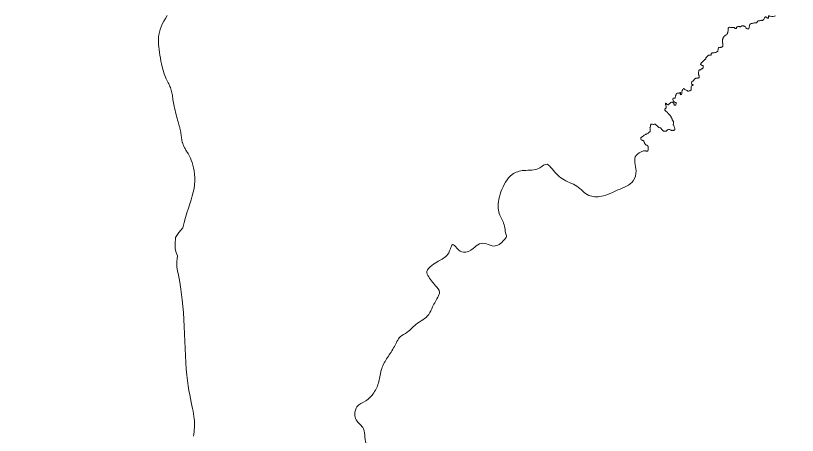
# Model space of a CAD drawing. Extents: x -1643653 to 4543381, y 1624270 to 13878484.
# Drawn here: x 604888 to 606613, y 8910238 to 8911165 of the extents above; entities that cross this region are included whole.
import ezdxf

# ---------------------------------------------------------------- set-up
doc = ezdxf.new("R2010")
doc.units = 0
doc.header["$LTSCALE"] = 200
doc.layers.add('1', color=7, linetype='Continuous', lineweight=13)
doc.layers.add('6', color=7, linetype='Continuous', lineweight=13)

msp = doc.modelspace()

# ---------------------------------------------------------------- linework, layer by layer
at = {"layer": '1', "lineweight": 25}
msp.add_spline([(814781, 9009175.5), (814787.2, 9009173.4), (814796.9, 9009173.4), (814799.4, 9009172.4), (814805.1, 9009174.5), (814805.6, 9009176.5), (814811.7, 9009179.5), (814811.7, 9009179.5), (814801.5, 9009181), (814790.7, 9009181.5), (814784.1, 9009183.1), (814777.4, 9009185.1), (814778.4, 9009175.5)], degree=3, dxfattribs=at)
at = {"layer": '6'}
for points in [[(605253.1, 8910905.3), (605252.9, 8910906.7), (605252.6, 8910908.2), (605252.3, 8910909.6), (605252, 8910911.1), (605251.7, 8910912.7), (605251.3, 8910914.2), (605251, 8910915.9), (605250.5, 8910917.7), (605250, 8910919.6), (605249.4, 8910921.8), (605248.7, 8910924.3), (605247.9, 8910927.2), (605247, 8910930.4), (605245.9, 8910934.1), (605244.8, 8910938.1), (605243.6, 8910942.3), (605242.4, 8910946.8), (605241.2, 8910951.3), (605240.1, 8910955.9), (605239, 8910960.3), (605238.1, 8910964.6), (605237.3, 8910968.7), (605236.7, 8910972.4), (605236.1, 8910976), (605235.6, 8910979.4), (605235.2, 8910982.6), (605234.7, 8910985.8), (605234.3, 8910988.8), (605233.7, 8910991.7), (605233.1, 8910994.6), (605232.4, 8910997.4), (605231.6, 8911000.2), (605230.8, 8911003), (605229.8, 8911005.8), (605228.7, 8911008.5), (605227.6, 8911011.2), (605226.3, 8911013.9), (605225, 8911016.6), (605223.6, 8911019.3), (605222.2, 8911022.2), (605220.7, 8911025.3), (605219.1, 8911028.6), (605217.6, 8911032.4), (605216.1, 8911036.5), (605214.6, 8911041.2), (605213.1, 8911046.4), (605211.6, 8911052), (605210.3, 8911058.1), (605209, 8911064.3), (605207.8, 8911070.7), (605206.7, 8911077.2), (605205.7, 8911083.5), (605204.8, 8911089.6), (605204.2, 8911095.5), (605203.7, 8911101.1), (605203.4, 8911106.5), (605203.4, 8911111.9), (605203.8, 8911117.2), (605204.5, 8911122.6), (605205.7, 8911128.1), (605207.3, 8911133.9), (605209.4, 8911139.8), (605212.1, 8911146), (605215.2, 8911152.3), (605218.9, 8911158.7), (605223, 8911165.1)], [(606523.3, 8911148.5), (606522.7, 8911148.7), (606521.7, 8911148.7), (606520.5, 8911148.8), (606519.2, 8911148.8), (606517.7, 8911148.5), (606516.5, 8911148.2), (606515.2, 8911147.9), (606513.8, 8911147.5), (606512.5, 8911147.3), (606510.9, 8911147.1), (606509.9, 8911146.5), (606508.9, 8911146)], [(606546.4, 8911159.8), (606543.8, 8911162.4), (606542.8, 8911162.4), (606541.9, 8911161.8), (606541.2, 8911160.9), (606540.7, 8911159.7), (606540.1, 8911158.3), (606539.5, 8911157.1), (606538.9, 8911156.1), (606538.3, 8911155.1), (606537.3, 8911154.6), (606536.2, 8911154.3), (606535.1, 8911154.3), (606533.9, 8911154.5), (606532.7, 8911154.2), (606531.5, 8911153.9), (606530.6, 8911153.4), (606529.6, 8911152.9), (606528.4, 8911153), (606526.9, 8911153.1), (606525.7, 8911153.1), (606524.9, 8911152.1), (606524.6, 8911151.1), (606524.2, 8911150), (606523.3, 8911148.5)], [(606565.2, 8911164.3), (606562.9, 8911163.6), (606560, 8911163.1), (606557, 8911163.1), (606553.2, 8911163.7), (606551.7, 8911163.8), (606550.6, 8911164.1), (606549.5, 8911164.1), (606549.3, 8911163), (606549.5, 8911161.9), (606549.8, 8911160.5), (606549.8, 8911159.5), (606548.8, 8911159), (606547.4, 8911159.4), (606546.4, 8911159.8)], [(606478.6, 8911137.2), (606477.8, 8911136.5), (606476.1, 8911136.5), (606475.1, 8911136.8), (606474.5, 8911137.8), (606473.7, 8911138.5), (606472.7, 8911138.6), (606471.6, 8911138.6), (606470.5, 8911138.6), (606469.2, 8911138.5), (606468, 8911138.5), (606466.6, 8911138.5), (606465.3, 8911138.7), (606464.4, 8911139.4), (606463.2, 8911139.2), (606462.2, 8911138.7), (606461.1, 8911137.9), (606460.5, 8911136.9), (606460.3, 8911135.8), (606460.2, 8911134.3), (606460.2, 8911133.3), (606460.2, 8911132.3), (606460.2, 8911130.9), (606460, 8911129.1), (606459.7, 8911127.6), (606459.3, 8911126.6), (606458.8, 8911125.3), (606458.3, 8911124.3), (606457.3, 8911123.3), (606456.2, 8911122.4), (606455, 8911121.5), (606454.1, 8911120.8), (606453, 8911120), (606452.1, 8911119.6), (606451.2, 8911118.8), (606450.6, 8911117.9), (606449.6, 8911116.1), (606449.4, 8911115.1), (606448.8, 8911114), (606448.5, 8911112.9), (606448.2, 8911111.8), (606448, 8911110.6), (606448, 8911109.3), (606448, 8911108.2), (606448.1, 8911107.1), (606448.3, 8911106.1), (606448.3, 8911105), (606448.6, 8911103.6), (606448.8, 8911102.4), (606448.9, 8911101.3), (606449, 8911100.2), (606448.8, 8911098.2), (606448.5, 8911097.1), (606448.1, 8911096.2), (606447.3, 8911095.5), (606446.3, 8911095), (606445, 8911094.6), (606443.6, 8911094.6), (606442.6, 8911094.8), (606441.5, 8911094.7), (606440.2, 8911094.2), (606439.2, 8911093.5), (606438.7, 8911092), (606438.8, 8911090.9), (606437.7, 8911086.4)], [(606508.9, 8911146), (606508.1, 8911144.9), (606507.6, 8911143.8), (606507.5, 8911142.6), (606507.3, 8911141.4), (606507, 8911140), (606506.6, 8911138.6), (606506.5, 8911137.4), (606506.1, 8911136.5), (606505.4, 8911135.7), (606504.3, 8911135.2), (606503.2, 8911135.2), (606502.1, 8911135.5), (606501.2, 8911136.2), (606500.5, 8911137.1), (606499.8, 8911138), (606499.2, 8911138.8), (606498.4, 8911139.7), (606497.5, 8911140.6), (606496.6, 8911141.2), (606495.4, 8911141.8), (606494.2, 8911142), (606493.2, 8911142.4), (606492, 8911142.4), (606490.8, 8911142.2), (606489.6, 8911141.5), (606488.7, 8911140.8), (606487.7, 8911140.3), (606486.6, 8911140.3), (606485.3, 8911140.4), (606484.1, 8911140.4), (606482.9, 8911140.6), (606481.9, 8911140.4), (606480.5, 8911139.9), (606479.6, 8911139.4), (606479.1, 8911138.4), (606478.6, 8911137.2)], [(606437.7, 8911086.4), (606436.7, 8911085.7), (606435.7, 8911085.1), (606434.8, 8911084.3), (606433.9, 8911083.7), (606432.6, 8911083.1), (606431.2, 8911083), (606429.6, 8911082.8), (606428.4, 8911082.8), (606427, 8911082.7), (606425.5, 8911082.4), (606424.5, 8911082.1), (606423.5, 8911081.4), (606423.2, 8911080.4), (606423.1, 8911079.4), (606422.8, 8911078.2), (606422.1, 8911077.2), (606419.9, 8911077.3), (606417.2, 8911077.7), (606411.5, 8911071.7), (606411.2, 8911070.5), (606411.4, 8911069.6), (606410.7, 8911068.7), (606409.7, 8911068.2), (606408.6, 8911067.8), (606408.5, 8911066.7), (606406.7, 8911065.4)], [(606406.7, 8911065.4), (606400.1, 8911059.2), (606399.5, 8911057.2), (606401.8, 8911055), (606403.3, 8911054.8), (606404.4, 8911054.7), (606405.1, 8911053.8), (606405.4, 8911052.8), (606405.7, 8911051.6), (606405.6, 8911050.5), (606405.4, 8911049.3), (606404.8, 8911048.4), (606404, 8911047.8), (606403.2, 8911047.2), (606402, 8911046.9), (606400.9, 8911046.2), (606400.1, 8911045.6), (606399.2, 8911044.9), (606398.2, 8911045.1), (606397.2, 8911045.3), (606396.2, 8911044.6), (606395.7, 8911043.7), (606395.6, 8911042.5), (606395.5, 8911041.2), (606395.2, 8911039.7), (606395, 8911038.4), (606395, 8911036.9), (606394.9, 8911035.7), (606394.9, 8911034.7), (606395.6, 8911033.7), (606396.1, 8911032.9), (606396.5, 8911031.8), (606396.5, 8911030.7), (606396.5, 8911029.3), (606396.2, 8911028.2), (606395.5, 8911027.3), (606394.5, 8911027.1), (606393.4, 8911026.9), (606391.9, 8911026.7), (606390.8, 8911026.6), (606389.3, 8911026.3), (606388.2, 8911026), (606387.2, 8911025.3), (606386, 8911024.6), (606385.3, 8911023.6), (606384.6, 8911022.6), (606384, 8911021.7), (606383.1, 8911020.5), (606382.2, 8911019.8), (606381.2, 8911019.2), (606380.4, 8911018.4), (606379.8, 8911017.3), (606379.6, 8911015.9), (606379.7, 8911014.8), (606380.4, 8911013.5), (606381.4, 8911012.9), (606382.6, 8911012.8), (606383.2, 8911011.9), (606382.6, 8911011.1), (606381.8, 8911010.5), (606380.7, 8911010.1), (606379.8, 8911009.4), (606379, 8911008.5), (606378.7, 8911007.3), (606378.6, 8911006.1)], [(606362.9, 8911004), (606362.1, 8911003.6), (606361.2, 8911002.6), (606360, 8911001.3), (606359.6, 8911000.4), (606359.2, 8910999.4), (606358.7, 8910998.4), (606358.5, 8910997.2), (606358.3, 8910997.1), (606358.2, 8910994.1), (606358.2, 8910993.1), (606358.2, 8910992.1), (606357.6, 8910990.9), (606356.7, 8910990.4), (606355.6, 8910990.1), (606355, 8910991), (606354.8, 8910992), (606355.1, 8910993.1), (606355.2, 8910994.1), (606354.4, 8910994.9), (606353.3, 8910994.4), (606352.4, 8910993.8), (606351.6, 8910993.3)], [(606378.6, 8911006.1), (606378.8, 8911005.1), (606378.9, 8911004), (606378.9, 8911002.7), (606378.9, 8911001.7), (606378.6, 8911000.7), (606377.8, 8910999.9), (606376.9, 8910999.2), (606375.8, 8910998.8), (606374.6, 8910998.6), (606373.3, 8910998.2), (606371.7, 8910998.3), (606370.7, 8910998.6), (606369.8, 8910999.2), (606368.9, 8911000.1), (606367.9, 8911000.5), (606366.2, 8911000.7), (606365.2, 8911001.4), (606364.5, 8911002.1), (606363.9, 8911003), (606362.8, 8911004)], [(606344.2, 8910987.3), (606343.6, 8910982.9), (606342.5, 8910982.4), (606341.4, 8910982.5), (606341.1, 8910982.7), (606339.8, 8910982.6), (606338.8, 8910982.2), (606338.6, 8910981), (606338.6, 8910979.6)], [(606338.6, 8910979.6), (606339.9, 8910976.1), (606340.4, 8910975.1), (606341.2, 8910974.3), (606342.1, 8910973.8), (606343.8, 8910973.1), (606344.7, 8910972.6), (606345.6, 8910972), (606345.7, 8910970.9), (606345.7, 8910969.8), (606345.4, 8910968.8), (606344.9, 8910967.8)], [(606346.5, 8910992.8), (606346.4, 8910992.2), (606346, 8910991.2), (606345.3, 8910990.2), (606344.8, 8910989.3), (606344.8, 8910988.2), (606344.2, 8910987.3)], [(606351.6, 8910993.3), (606350.5, 8910993.2), (606349.3, 8910993.2), (606348.1, 8910993.2), (606346.5, 8910992.8)], [(606344.9, 8910967.8), (606344.4, 8910966.9), (606343, 8910966.8), (606342, 8910967.2), (606341.6, 8910968.1), (606341.4, 8910969.1), (606340.8, 8910970.2), (606340.4, 8910971.3), (606339.4, 8910972.5), (606338.6, 8910973.1), (606337.6, 8910973.5), (606336.6, 8910973.6), (606335.3, 8910973.4), (606334.2, 8910973.2), (606333.4, 8910972.5), (606332.3, 8910971.8), (606331.4, 8910970.7), (606330.7, 8910969.7), (606329.9, 8910968.8), (606329.2, 8910968), (606328.2, 8910967.7), (606327.2, 8910967.8), (606326.2, 8910968.2), (606325.5, 8910969.1), (606324.8, 8910970), (606324.2, 8910970.8), (606323.2, 8910971.3), (606322.2, 8910970.4), (606322.4, 8910969.3), (606322.7, 8910968.3), (606323.1, 8910967.3), (606323.2, 8910966.2), (606323.5, 8910964.8), (606323.6, 8910963.8), (606323.6, 8910962.5), (606323.5, 8910961.2), (606323.2, 8910960.2), (606322.3, 8910959.5), (606321.4, 8910958.8), (606320.9, 8910957.9), (606321, 8910956.3), (606321.5, 8910955.1), (606322.3, 8910954.4), (606323.3, 8910953.5), (606324.3, 8910952.7), (606325.3, 8910952.1), (606326.3, 8910951.4), (606327, 8910950.5), (606327.8, 8910949.5), (606328.5, 8910948.6), (606329.2, 8910947.6), (606330.1, 8910946.8), (606330.8, 8910945.8), (606331.7, 8910944.9), (606332.6, 8910944.2), (606333.6, 8910943.2), (606334.1, 8910942.3), (606334.5, 8910941.2), (606335.1, 8910939.8), (606335.8, 8910938.8), (606336.4, 8910937.9), (606336.7, 8910936.9), (606337, 8910935.9), (606337.3, 8910934.8), (606340, 8910930.9)], [(606307.7, 8910917.6), (606306, 8910919.6), (606304.8, 8910920.7), (606304.1, 8910921.6), (606303.2, 8910922.2), (606302.2, 8910922.8), (606301, 8910923.4), (606300.2, 8910924.1), (606299.4, 8910925), (606298.1, 8910925), (606297.1, 8910924.8), (606296.1, 8910924.5), (606294.9, 8910924.5), (606293.9, 8910924.9), (606292.8, 8910925.1), (606291.4, 8910925.2), (606290.3, 8910924.8), (606289.5, 8910922.6), (606289.3, 8910921), (606289.2, 8910919.9), (606288.7, 8910918.8), (606288.2, 8910917.7), (606287.9, 8910916.7), (606288.1, 8910915.7), (606288.2, 8910914.5), (606288.5, 8910912.9), (606288.6, 8910911.8), (606288.7, 8910910.6), (606288.7, 8910909.6), (606288.2, 8910908.7), (606287.4, 8910908.1), (606286.5, 8910907.5), (606285.5, 8910907), (606284.6, 8910906.1), (606283.8, 8910905.4), (606282.6, 8910904.7), (606281.3, 8910904), (606280.3, 8910903.3), (606279, 8910902.7), (606278, 8910902.2), (606276.8, 8910901.8), (606275.5, 8910900.9), (606274.6, 8910900.2), (606273.8, 8910899.5), (606272.9, 8910898.8), (606271.5, 8910898), (606270.5, 8910897.3), (606269.6, 8910896.6), (606268.9, 8910895.6), (606268, 8910894.8), (606267.5, 8910893.9), (606267.5, 8910892.9), (606267.8, 8910891.9), (606268.6, 8910890.9), (606269.6, 8910890.3), (606270.6, 8910889.9), (606271.7, 8910889.3), (606272.8, 8910888.7), (606273.7, 8910888.1), (606274.4, 8910887.3), (606274.9, 8910886.4), (606275.2, 8910885.4), (606275.8, 8910884.5), (606276.1, 8910883.4), (606276.6, 8910882.3)], [(606340, 8910930.9), (606340, 8910929.5), (606339.8, 8910928.3), (606339.8, 8910927.2), (606339.5, 8910924.4), (606339.8, 8910923.4), (606340.4, 8910922.3), (606340.9, 8910921.3), (606341.2, 8910920), (606341.6, 8910919), (606342.1, 8910917.9), (606342.4, 8910916.9), (606342.8, 8910915.9), (606343, 8910914.7), (606343, 8910913.7), (606342.7, 8910912.5), (606341.6, 8910911.6), (606340.4, 8910911.3), (606339.3, 8910911.3), (606338.2, 8910911.6), (606336.7, 8910911.4), (606335.5, 8910911.3), (606334.4, 8910911.8), (606333.5, 8910912.3), (606332.4, 8910912.9), (606330.9, 8910913.5), (606329.8, 8910913.3), (606328.9, 8910913), (606327.7, 8910912.6), (606326.7, 8910912.3), (606325.8, 8910911.7), (606324.5, 8910910.6), (606323.4, 8910909.9), (606321.9, 8910909.8), (606320.7, 8910909.6), (606319.5, 8910909.5), (606318.1, 8910909.9), (606317.1, 8910910.4), (606316.1, 8910911.3), (606315.1, 8910912.3), (606314.1, 8910913.3), (606313.5, 8910914.2), (606312.7, 8910915.3), (606311.9, 8910916.2), (606311, 8910917), (606309.9, 8910917.3), (606307.7, 8910917.6)], [(605277.8, 8910840.6), (605276.1, 8910845.6), (605274.5, 8910849.8), (605273, 8910853.3), (605271.6, 8910856.2), (605270.2, 8910858.6), (605268.9, 8910860.6), (605267.7, 8910862.4), (605266.5, 8910864.1), (605265.4, 8910865.8), (605264.3, 8910867.5), (605263.2, 8910869.2), (605262.3, 8910871.1), (605261.3, 8910872.9), (605260.5, 8910874.7), (605259.7, 8910876.5), (605258.9, 8910878.2), (605258.2, 8910879.9), (605257.6, 8910881.4), (605257.1, 8910882.9), (605256.6, 8910884.3), (605256.2, 8910885.6), (605255.8, 8910886.9), (605255.5, 8910888.2), (605255.2, 8910889.4), (605255, 8910890.7), (605254.8, 8910891.9), (605254.6, 8910893.2), (605254.4, 8910894.5), (605254.3, 8910895.8), (605254.1, 8910897.1), (605254, 8910898.4), (605253.8, 8910899.8), (605253.7, 8910901.1), (605253.5, 8910902.5), (605253.3, 8910903.9), (605253.1, 8910905.3)], [(605277.8, 8910840.6), (605276.1, 8910845.6), (605274.5, 8910849.8), (605273, 8910853.3), (605271.6, 8910856.2), (605270.2, 8910858.6), (605268.9, 8910860.6), (605267.7, 8910862.4), (605266.5, 8910864.1), (605265.4, 8910865.8), (605264.3, 8910867.5), (605263.2, 8910869.2), (605262.3, 8910871.1), (605261.3, 8910872.9), (605260.5, 8910874.7), (605259.7, 8910876.5), (605258.9, 8910878.2), (605258.2, 8910879.9), (605257.6, 8910881.4), (605257.1, 8910882.9), (605256.6, 8910884.3), (605256.2, 8910885.6), (605255.8, 8910886.9), (605255.5, 8910888.2), (605255.2, 8910889.4), (605255, 8910890.7), (605254.8, 8910891.9), (605254.6, 8910893.2), (605254.4, 8910894.5), (605254.3, 8910895.8), (605254.1, 8910897.1), (605254, 8910898.4), (605253.8, 8910899.8), (605253.7, 8910901.1), (605253.5, 8910902.5), (605253.3, 8910903.9), (605253.1, 8910905.3)], [(606276.6, 8910882.3), (606277.2, 8910881.1), (606278, 8910880.4), (606278.9, 8910879.7), (606279.9, 8910879.3), (606280.8, 8910878.8), (606281.9, 8910878.2), (606282.8, 8910877.7), (606283.5, 8910876.7), (606283.8, 8910875.7), (606283.8, 8910874.7), (606283.8, 8910873.7), (606283.8, 8910872.4), (606283.9, 8910870.9), (606283.9, 8910869.6), (606283.9, 8910868.5), (606283.8, 8910867.5), (606283.6, 8910866.3), (606282.8, 8910865.6), (606281.8, 8910865.5), (606280.7, 8910865.6), (606279.7, 8910865.6), (606278.7, 8910865.9), (606277.6, 8910865.9), (606273.8, 8910865.9)], [(605283, 8910255.7), (605283.1, 8910260.6), (605283, 8910265.4), (605282.8, 8910270.2), (605282.3, 8910275.1), (605281.7, 8910280.2), (605280.8, 8910285.6), (605279.8, 8910291.3), (605278.6, 8910297.4), (605277.3, 8910304.1), (605275.8, 8910311.3), (605274.2, 8910319.3), (605272.5, 8910327.9), (605270.9, 8910337.4), (605269.2, 8910347.7), (605267.7, 8910359), (605266.3, 8910371.2), (605265, 8910384.5), (605264, 8910398.8), (605263.2, 8910414), (605262.4, 8910429.8), (605261.8, 8910446), (605261.1, 8910462.3), (605260.4, 8910478.4), (605259.5, 8910494.2), (605258.5, 8910509.4), (605257.3, 8910523.7), (605255.9, 8910537.1), (605254.4, 8910549.5), (605252.8, 8910560.9), (605251.2, 8910571.3), (605249.7, 8910580.5), (605248.2, 8910588.5), (605246.9, 8910595.3), (605245.8, 8910600.9), (605245, 8910605.6), (605244.4, 8910609.7), (605244, 8910613.6), (605244, 8910617.6), (605244.2, 8910622.2), (605244.8, 8910627.6), (605245.7, 8910634.2), (605242.3, 8910642.1), (605240.2, 8910650.3), (605240.2, 8910660.3), (605241.4, 8910675), (605248.8, 8910685.7), (605257.5, 8910696.3), (605260.3, 8910707.9), (605263.3, 8910719.1), (605266.4, 8910729.7), (605269.6, 8910739.6), (605272.7, 8910749), (605275.6, 8910758), (605278.2, 8910766.6), (605280.5, 8910775), (605282.2, 8910783.1), (605283.4, 8910791.2), (605283.9, 8910799.1), (605283.8, 8910806.9), (605283.2, 8910814.5), (605282.2, 8910821.8), (605280.9, 8910828.6), (605279.4, 8910834.9), (605277.8, 8910840.6)], [(605283, 8910255.7), (605283.1, 8910260.6), (605283, 8910265.4), (605282.8, 8910270.2), (605282.3, 8910275.1), (605281.7, 8910280.2), (605280.8, 8910285.6), (605279.8, 8910291.3), (605278.6, 8910297.4), (605277.3, 8910304.1), (605275.8, 8910311.3), (605274.2, 8910319.3), (605272.5, 8910327.9), (605270.9, 8910337.4), (605269.2, 8910347.7), (605267.7, 8910359), (605266.3, 8910371.2), (605265, 8910384.5), (605264, 8910398.8), (605263.2, 8910414), (605262.4, 8910429.8), (605261.8, 8910446), (605261.1, 8910462.3), (605260.4, 8910478.4), (605259.5, 8910494.2), (605258.5, 8910509.4), (605257.3, 8910523.7), (605255.9, 8910537.1), (605254.4, 8910549.5), (605252.8, 8910560.9), (605251.2, 8910571.3), (605249.7, 8910580.5), (605248.2, 8910588.5), (605246.9, 8910595.3), (605245.8, 8910600.9), (605245, 8910605.6), (605244.4, 8910609.7), (605244, 8910613.6), (605244, 8910617.6), (605244.2, 8910622.2), (605244.8, 8910627.6), (605245.7, 8910634.2), (605242.3, 8910642.1), (605240.2, 8910650.3), (605240.2, 8910660.3), (605241.4, 8910675), (605248.8, 8910685.7), (605257.5, 8910696.3), (605260.3, 8910707.9), (605263.3, 8910719.1), (605266.4, 8910729.7), (605269.6, 8910739.6), (605272.7, 8910749), (605275.6, 8910758), (605278.2, 8910766.6), (605280.5, 8910775), (605282.2, 8910783.1), (605283.4, 8910791.2), (605283.9, 8910799.1), (605283.8, 8910806.9), (605283.2, 8910814.5), (605282.2, 8910821.8), (605280.9, 8910828.6), (605279.4, 8910834.9), (605277.8, 8910840.6)], [(605281.1, 8910236.1), (605281.7, 8910240.9), (605282.2, 8910245.8), (605282.6, 8910250.7), (605283, 8910255.7)]]:
    msp.add_lwpolyline(points, dxfattribs=at)
for points in [[(606273.8, 8910865.9), (606257.2, 8910856.2), (606257.2, 8910822.1), (606251.2, 8910800.1), (606217.1, 8910780), (606181, 8910766), (606153, 8910768), (606126.9, 8910788), (606094.8, 8910804.1), (606068.8, 8910830.2), (606061, 8910836.6), (606044.9, 8910828.5), (606009.6, 8910822.9), (605984, 8910814.1), (605969.5, 8910797.3), (605959.1, 8910775.6), (605953.5, 8910753.9), (605956.7, 8910724.2), (605967.1, 8910700.2), (605969.5, 8910684.9), (605971.1, 8910676.9), (605966.3, 8910669.7), (605955.1, 8910659.3), (605943.9, 8910656.1), (605927, 8910660.9), (605911.8, 8910660.9), (605898.2, 8910650.4), (605876.5, 8910642.4), (605862.1, 8910651.2), (605852.5, 8910659.3), (605847.7, 8910649.6), (605839.6, 8910635.2), (605818, 8910620.8), (605802.8, 8910610.3), (605795.5, 8910596.7), (605797.9, 8910591.1), (605814.8, 8910568.6)], [(605814.8, 8910568.6), (605823.6, 8910554.2), (605821.2, 8910546.1), (605808.4, 8910522.1), (605800.3, 8910505.2), (605771.5, 8910482.8), (605752.2, 8910465.9), (605737, 8910455.5), (605724.2, 8910434.6), (605708.9, 8910409.8), (605696.1, 8910385.7), (605689.7, 8910356.8), (605678.5, 8910331.9), (605660.8, 8910314.3), (605641.6, 8910301.4), (605636.8, 8910285.4), (605640, 8910272.6), (605656, 8910252.5), (605659.2, 8910234.1), (605665.6, 8910197.2), (605668.8, 8910140.2), (605678.5, 8910126.6), (605695.3, 8910104.9), (605699.3, 8910092.9), (605704.1, 8910064), (605702.5, 8910035.1), (605695.3, 8910001.4), (605680.9, 8909944.4), (605676.1, 8909910.7), (605670.4, 8909860.4), (605671.2, 8909848.4), (605668, 8909828.3), (605660, 8909809.1), (605648.8, 8909785.8), (605640, 8909766.6), (605640, 8909746.5), (605642.4, 8909728.1), (605631.2, 8909717.6), (605615.1, 8909711.2), (605599.1, 8909701.6), (605590.3, 8909691.2), (605587.8, 8909678.3), (605583.8, 8909644.6), (605577.4, 8909620.6), (605571.8, 8909592.5), (605567, 8909557.2), (605559.8, 8909525.1), (605551.8, 8909509.8), (605545.3, 8909494.6), (605540.5, 8909473.8), (605538.9, 8909449.7), (605533.3, 8909438.4), (605520.5, 8909428), (605509.3, 8909420), (605497.2, 8909413.6)]]:
    msp.add_spline(points, degree=3, dxfattribs=at)

doc.saveas('drawing.dxf')
